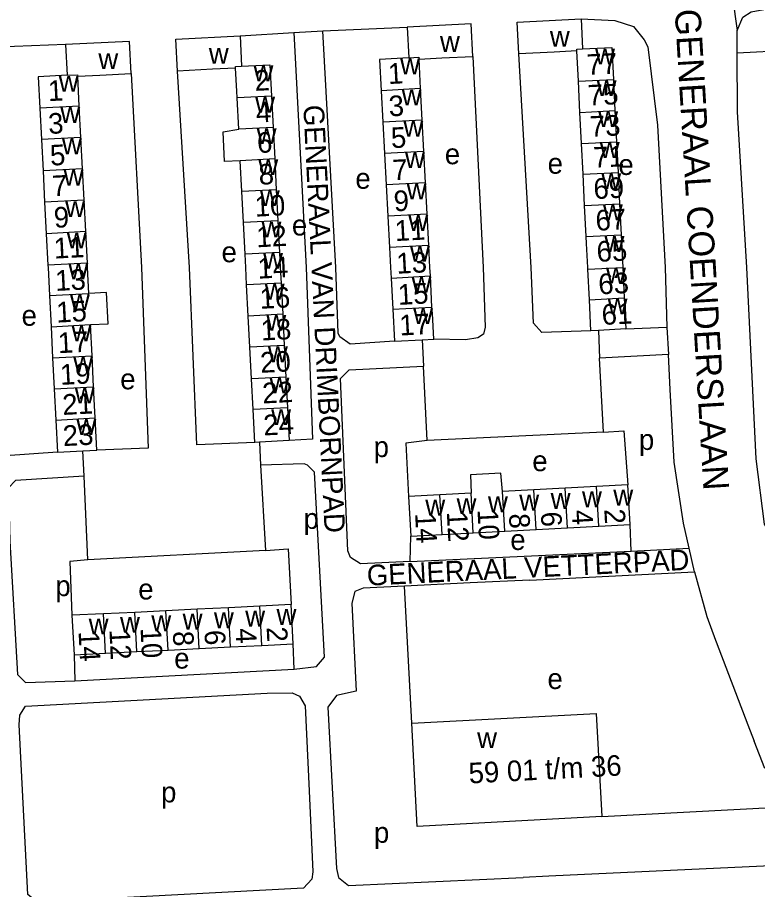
# Model space of a CAD drawing. Extents: x 159294 to 161936, y 384538 to 386517.
# Drawn here: x 161498.7 to 161642.5, y 385579.2 to 385748.5 of the extents above; entities that cross this region are included whole.
import ezdxf

# ---------------------------------------------------------------- set-up
doc = ezdxf.new("R2010")
doc.units = 0
for name, color, linetype in [('BLT_Basislijn', 7, 'Continuous'), ('BLT_Bebouwing', 7, 'Continuous'), ('BLT_Centroide', 7, 'Continuous'), ('BLT_Huisnummer', 7, 'Continuous'), ('BLT_Huisnummer_ tussenligend', 7, 'Continuous'), ('BLT_Huisnummer_reeks', 7, 'Continuous'), ('BLT_Onderverdeling_panden', 7, 'Continuous'), ('BLT_Straatnaam', 7, 'Continuous'), ('BLT_Straatnaam_verkleind', 7, 'Continuous')]:
    doc.layers.add(name, color=color, linetype=linetype)

msp = doc.modelspace()

# ---------------------------------------------------------------- linework, layer by layer
at = {"layer": 'BLT_Basislijn'}
for p, q in [((161635.23, 385769.48), (161638.5, 385746)), ((161541.94, 385744.96), (161552.4, 385745.6)), ((161552.4, 385745.6), (161558.02, 385745.91)), ((161558.02, 385745.91), (161574.4, 385746.63)), ((161508.06, 385743.25), (161492.75, 385742.69)), ((161616.87, 385688.07), (161624.86, 385688.38)), ((161624.86, 385688.38), (161625.14, 385683.06)), ((161611.54, 385687.73), (161611.77, 385682.38)), ((161577.29, 385685.96), (161577.54, 385680.81)), ((161625.14, 385683.06), (161611.77, 385682.38)), ((161625.51, 385676.29), (161625.14, 385683.06)), ((161612.55, 385667.98), (161611.77, 385682.38)), ((161578.31, 385666.39), (161577.54, 385680.81)), ((161612.55, 385667.98), (161578.31, 385666.39)), ((161545.73, 385666.06), (161545.91, 385661.61)), ((161511.65, 385659.49), (161511.4, 385664.4)), ((161545.91, 385661.61), (161546.86, 385645.05)), ((161512.35, 385643.2), (161511.65, 385659.49)), ((161617.91, 385644.92), (161617.69, 385650.06)), ((161575.01, 385642.9), (161575.13, 385647.79)), ((161546.86, 385645.05), (161512.35, 385643.2)), ((161575.01, 385642.9), (161617.91, 385644.92)), ((161617.91, 385644.92), (161629.16, 385645.46)), ((161630.2, 385640.86), (161629.16, 385645.46)), ((161598.21, 385639.28), (161630.2, 385640.86)), ((161598.21, 385639.28), (161586.62, 385638.73)), ((161586.62, 385638.73), (161573.87, 385638.11)), ((161575.3, 385611.49), (161573.87, 385638.11)), ((161552.46, 385621.99), (161552.24, 385626.91)), ((161509.71, 385624.78), (161509.83, 385619.75)), ((161509.83, 385619.75), (161552.46, 385621.99)), ((161640.59, 385611.15), (161641.79, 385608)), ((161643.87, 385602.68), (161641.79, 385608)), ((161612.2, 385593.38), (161646.95, 385595.24)), ((161649.85, 385584), (161601.9, 385581.81)), ((161601.9, 385581.81), (161596.95, 385581.54))]:
    msp.add_line(p, q, dxfattribs=at)
for points in [[(161638.5, 385746), (161639.6, 385748.56), (161641.24, 385749.65), (161643.67, 385750.05), (161772.81, 385758.28), (161799.54, 385758.77)], [(161608.18, 385748.24), (161614.76, 385747.93), (161618.36, 385746.75), (161620.46, 385744.17), (161621.12, 385742.83), (161623.04, 385727.63), (161624.51, 385700), (161624.86, 385688.38)], [(161552.4, 385745.6), (161554.77, 385700), (161556.03, 385666.63), (161551.48, 385666.36)], [(161571.92, 385685.68), (161563.3, 385685.11), (161561.31, 385686.52), (161560.99, 385687.26), (161560.53, 385700), (161558.02, 385745.91)], [(161638.49, 385741.66), (161638.5, 385746)], [(161506.47, 385664.15), (161496.4, 385663.41), (161494.88, 385700), (161492.75, 385742.69)], [(161638.49, 385741.66), (161658.57, 385742.7)], [(161587.15, 385740.98), (161589.19, 385700), (161589.57, 385688.4), (161589.22, 385687.02), (161588.1, 385686.35), (161585.76, 385685.93), (161579.55, 385686.08)], [(161610.09, 385687.66), (161600.59, 385687.38), (161598.93, 385689.16), (161598.51, 385700), (161596.07, 385741.46)], [(161671.73, 385652.66), (161668.23, 385652.62), (161659.31, 385651.16), (161652.59, 385649.47), (161647.82, 385647.39), (161646.55, 385647.5), (161645.11, 385648.2), (161643.84, 385650.14), (161642.17, 385662.85), (161640.38, 385700), (161638.56, 385730.18), (161638.49, 385741.66)], [(161520.78, 385737.64), (161522.78, 385700), (161524.09, 385664.93), (161514.14, 385664.54)], [(161544.8, 385666.01), (161533.52, 385665.56), (161532.1, 385700), (161529.8, 385738.12)], [(161575.01, 385642.9), (161565.35, 385642.46), (161563.38, 385643.68), (161562.85, 385644.96), (161561.42, 385678.45), (161563.12, 385680.1), (161577.54, 385680.81)], [(161629.16, 385645.46), (161628.05, 385650.37), (161626.27, 385662.18), (161625.51, 385676.29)], [(161612.55, 385667.98), (161616.5, 385668.26), (161617.28, 385657.77)], [(161578.31, 385666.39), (161574.16, 385665.85), (161574.67, 385655.5)], [(161552.46, 385621.99), (161556.76, 385622.54), (161558.35, 385624.35), (161556.38, 385660.22), (161555.07, 385661.58), (161554.39, 385661.83), (161545.91, 385661.61)], [(161511.65, 385659.49), (161498.34, 385658.6), (161496.96, 385657.17), (161497.23, 385646.85), (161498.69, 385620.93), (161500.25, 385619.42), (161509.83, 385619.75)], [(161546.86, 385645.05), (161551.27, 385645.34), (161551.86, 385634.54)], [(161512.35, 385643.2), (161508.88, 385642.91), (161509.29, 385632.47)], [(161630.2, 385640.86), (161632.62, 385632.2), (161634.29, 385627.59)], [(161573.87, 385638.11), (161565.83, 385637.73), (161564.25, 385637.06), (161563.68, 385634.8), (161564.46, 385617.69), (161560.68, 385616.91), (161558.96, 385614.64), (161560.7, 385583.29), (161561.03, 385581.57), (161562.97, 385579.98), (161596.95, 385581.54)], [(161634.29, 385627.59), (161634.4, 385627.29), (161640.59, 385611.15)], [(161555.33, 385598.39), (161556.07, 385582.61), (161555.91, 385581.19), (161554.23, 385579.49), (161506.69, 385576.92), (161502.36, 385576.85), (161500.73, 385578.23), (161499.02, 385611.21), (161499.14, 385613.09), (161500.25, 385614.8), (161547.23, 385617.36), (161552.09, 385617.42), (161553.46, 385616.75), (161554.57, 385614.84), (161555.33, 385598.39)]]:
    msp.add_lwpolyline(points, dxfattribs=at)
at = {"layer": 'BLT_Bebouwing'}
for p, q in [((161608.18, 385748.24), (161608.47, 385742.42)), ((161574.4, 385746.63), (161574.71, 385740.7)), ((161541.94, 385744.96), (161542.24, 385739.08)), ((161508.06, 385743.25), (161508.36, 385737.3)), ((161577, 385734.71), (161576.7, 385740.43)), ((161607.65, 385736.14), (161607.35, 385742.03)), ((161510.7, 385731.31), (161510.4, 385737.1)), ((161607.95, 385730.1), (161607.65, 385736.14)), ((161614.46, 385736.48), (161614.76, 385730.44)), ((161569.37, 385734.31), (161569.69, 385728.22)), ((161577.32, 385728.62), (161577, 385734.71)), ((161541.68, 385726.84), (161541.37, 385732.93)), ((161548.04, 385733.28), (161548.36, 385727.18)), ((161503.04, 385730.92), (161503.35, 385724.83)), ((161511.01, 385725.22), (161510.7, 385731.31)), ((161614.76, 385730.44), (161615.06, 385724.4)), ((161577.64, 385722.53), (161577.32, 385728.62)), ((161608.26, 385724.06), (161607.95, 385730.1)), ((161548.36, 385727.18), (161548.67, 385721.06)), ((161569.69, 385728.22), (161570.01, 385722.13)), ((161511.33, 385719.13), (161511.01, 385725.22)), ((161503.35, 385724.83), (161503.66, 385718.74)), ((161608.56, 385718.11), (161608.26, 385724.06)), ((161615.06, 385724.4), (161615.36, 385718.45)), ((161570.01, 385722.13), (161570.33, 385716.04)), ((161577.96, 385716.44), (161577.64, 385722.53)), ((161542.3, 385714.74), (161541.99, 385720.71)), ((161548.67, 385721.06), (161548.98, 385715.09)), ((161503.66, 385718.74), (161503.98, 385712.64)), ((161511.64, 385713.04), (161511.33, 385719.13)), ((161615.36, 385718.45), (161615.66, 385712.34)), ((161608.87, 385712), (161608.56, 385718.11)), ((161548.98, 385715.09), (161549.29, 385709.05)), ((161570.33, 385716.04), (161570.65, 385709.95)), ((161578.28, 385710.35), (161577.96, 385716.44)), ((161542.6, 385708.71), (161542.3, 385714.74)), ((161503.98, 385712.64), (161504.29, 385706.55)), ((161511.95, 385706.95), (161511.64, 385713.04)), ((161609.18, 385705.98), (161608.87, 385712)), ((161615.66, 385712.34), (161615.96, 385706.32)), ((161570.65, 385709.95), (161570.96, 385703.86)), ((161578.6, 385704.26), (161578.28, 385710.35)), ((161542.92, 385702.55), (161542.6, 385708.71)), ((161549.29, 385709.05), (161549.61, 385702.89)), ((161512.27, 385700.85), (161511.95, 385706.95)), ((161504.29, 385706.55), (161504.6, 385700.46)), ((161615.96, 385706.32), (161616.28, 385700.01)), ((161616.28, 385700.01), (161616.57, 385694.07)), ((161579.22, 385692.3), (161578.91, 385698.34)), ((161609.79, 385693.73), (161609.49, 385699.68)), ((161543.54, 385690.54), (161543.22, 385696.62)), ((161549.91, 385696.97), (161550.22, 385690.89)), ((161571.27, 385697.94), (161571.59, 385691.9)), ((161504.91, 385694.54), (161505.22, 385688.49)), ((161610.09, 385687.66), (161609.79, 385693.73)), ((161616.57, 385694.07), (161616.87, 385688.07)), ((161571.59, 385691.9), (161571.92, 385685.68)), ((161543.85, 385684.51), (161543.54, 385690.54)), ((161550.22, 385690.89), (161550.53, 385684.85)), ((161505.22, 385688.49), (161505.53, 385682.45)), ((161513.19, 385682.84), (161512.88, 385688.89)), ((161616.87, 385688.07), (161611.54, 385687.73)), ((161611.54, 385687.73), (161610.09, 385687.66)), ((161550.53, 385684.85), (161550.85, 385678.68)), ((161571.92, 385685.68), (161577.29, 385685.96)), ((161577.29, 385685.96), (161579.55, 385686.08)), ((161544.17, 385678.34), (161543.85, 385684.51)), ((161505.53, 385682.45), (161505.84, 385676.41)), ((161513.5, 385676.8), (161513.19, 385682.84)), ((161544.47, 385672.39), (161544.17, 385678.34)), ((161550.85, 385678.68), (161551.15, 385672.74)), ((161505.84, 385676.41), (161506.15, 385670.36)), ((161513.82, 385670.76), (161513.5, 385676.8)), ((161551.15, 385672.74), (161551.48, 385666.36)), ((161544.8, 385666.01), (161544.47, 385672.39)), ((161506.15, 385670.36), (161506.47, 385664.15)), ((161545.73, 385666.06), (161544.8, 385666.01)), ((161551.48, 385666.36), (161545.73, 385666.06)), ((161506.47, 385664.15), (161511.4, 385664.4)), ((161511.4, 385664.4), (161514.14, 385664.54)), ((161617.28, 385657.77), (161611.19, 385657.45)), ((161617.69, 385650.06), (161617.28, 385657.77)), ((161580.75, 385655.82), (161574.67, 385655.5)), ((161586.84, 385656.15), (161580.75, 385655.82)), ((161599.02, 385656.8), (161592.93, 385656.47)), ((161605.11, 385657.12), (161599.02, 385656.8)), ((161611.19, 385657.45), (161605.11, 385657.12)), ((161574.67, 385655.5), (161575.13, 385647.79)), ((161593.34, 385648.76), (161599.43, 385649.08)), ((161599.43, 385649.08), (161605.52, 385649.41)), ((161605.52, 385649.41), (161611.61, 385649.74)), ((161611.61, 385649.74), (161617.69, 385650.06)), ((161575.13, 385647.79), (161581.17, 385648.11)), ((161581.17, 385648.11), (161587.25, 385648.43)), ((161587.25, 385648.43), (161593.34, 385648.76)), ((161539.71, 385633.93), (161533.63, 385633.63)), ((161545.79, 385634.24), (161539.71, 385633.93)), ((161551.86, 385634.54), (161545.79, 385634.24)), ((161552.24, 385626.91), (161551.86, 385634.54)), ((161515.4, 385632.72), (161509.29, 385632.47)), ((161509.29, 385632.47), (161509.71, 385624.78)), ((161521.48, 385633.02), (161515.4, 385632.72)), ((161527.55, 385633.33), (161521.48, 385633.02)), ((161533.63, 385633.63), (161527.55, 385633.33)), ((161515.78, 385625.08), (161521.86, 385625.39)), ((161521.86, 385625.39), (161527.94, 385625.69)), ((161527.94, 385625.69), (161534.01, 385626)), ((161534.01, 385626), (161540.09, 385626.3)), ((161540.09, 385626.3), (161546.17, 385626.61)), ((161546.17, 385626.61), (161552.24, 385626.91)), ((161509.71, 385624.78), (161515.78, 385625.08))]:
    msp.add_line(p, q, dxfattribs=at)
for points in [[(161587.15, 385740.98), (161586.82, 385747.28), (161574.4, 385746.63)], [(161596.07, 385741.46), (161595.77, 385747.62), (161608.18, 385748.24)], [(161520.78, 385737.64), (161520.46, 385743.89), (161508.06, 385743.25)], [(161529.8, 385738.12), (161529.48, 385744.32), (161541.94, 385744.96)], [(161608.47, 385742.42), (161614.15, 385742.7), (161614.46, 385736.48)], [(161574.71, 385740.7), (161569.05, 385740.4), (161569.37, 385734.31)], [(161576.7, 385740.43), (161581.15, 385740.67), (161587.15, 385740.98)], [(161607.35, 385742.03), (161602.97, 385741.81), (161596.07, 385741.46)], [(161542.24, 385739.08), (161547.73, 385739.36), (161548.04, 385733.28)], [(161508.36, 385737.3), (161502.72, 385737.01), (161503.04, 385730.92)], [(161510.4, 385737.1), (161514.68, 385737.32), (161520.78, 385737.64)], [(161541.08, 385738.7), (161536.6, 385738.47), (161529.8, 385738.12)], [(161541.37, 385732.93), (161541.31, 385734.25), (161541.08, 385738.7)], [(161541.99, 385720.71), (161538.94, 385720.54), (161538.65, 385726.34), (161541.68, 385726.84)], [(161609.49, 385699.68), (161609.47, 385700), (161609.24, 385704.67), (161609.18, 385705.98)], [(161570.96, 385703.86), (161571.17, 385700), (161571.27, 385697.94)], [(161578.91, 385698.34), (161578.82, 385700), (161578.6, 385704.26)], [(161543.22, 385696.62), (161543.05, 385700), (161542.92, 385702.55)], [(161549.61, 385702.89), (161549.76, 385700), (161549.91, 385696.97)], [(161504.6, 385700.46), (161504.63, 385700), (161504.91, 385694.54)], [(161512.57, 385694.93), (161512.31, 385700), (161512.27, 385700.85)], [(161512.88, 385688.89), (161516.32, 385689.06), (161516.01, 385695.11), (161512.57, 385694.93)], [(161579.55, 385686.08), (161579.29, 385691.08), (161579.22, 385692.3)], [(161514.14, 385664.54), (161513.88, 385669.54), (161513.82, 385670.76)], [(161592.93, 385656.47), (161592.58, 385660.02), (161586.73, 385659.71), (161586.84, 385656.15)], [(161575.3, 385611.49), (161611.13, 385613.41), (161612.2, 385593.38)], [(161612.2, 385593.38), (161576.35, 385591.47), (161575.3, 385611.49)]]:
    msp.add_lwpolyline(points, dxfattribs=at)
at = {"layer": 'BLT_Onderverdeling_panden'}
for p, q in [((161607.65, 385736.14), (161614.46, 385736.48)), ((161577, 385734.71), (161569.37, 385734.31)), ((161548.04, 385733.28), (161541.37, 385732.93)), ((161510.7, 385731.31), (161503.04, 385730.92)), ((161607.95, 385730.1), (161614.76, 385730.44)), ((161577.32, 385728.62), (161569.69, 385728.22)), ((161548.36, 385727.18), (161541.68, 385726.84)), ((161511.01, 385725.22), (161503.35, 385724.83)), ((161608.26, 385724.06), (161615.06, 385724.4)), ((161577.64, 385722.53), (161570.01, 385722.13)), ((161548.67, 385721.06), (161541.99, 385720.71)), ((161511.33, 385719.13), (161503.66, 385718.74)), ((161608.56, 385718.11), (161615.36, 385718.45)), ((161548.98, 385715.09), (161542.3, 385714.74)), ((161577.96, 385716.44), (161570.33, 385716.04)), ((161511.64, 385713.04), (161503.98, 385712.64)), ((161608.87, 385712), (161615.66, 385712.34)), ((161578.28, 385710.35), (161570.65, 385709.95)), ((161549.29, 385709.05), (161542.6, 385708.71)), ((161511.95, 385706.95), (161504.29, 385706.55)), ((161609.18, 385705.98), (161615.96, 385706.32)), ((161578.6, 385704.26), (161570.96, 385703.86)), ((161549.61, 385702.89), (161542.92, 385702.55)), ((161512.27, 385700.85), (161504.6, 385700.46)), ((161609.49, 385699.68), (161616.28, 385700.01)), ((161571.27, 385697.94), (161578.91, 385698.34)), ((161549.91, 385696.97), (161543.22, 385696.62)), ((161504.91, 385694.54), (161512.57, 385694.93)), ((161609.79, 385693.73), (161616.57, 385694.07)), ((161571.59, 385691.9), (161579.22, 385692.3)), ((161550.22, 385690.89), (161543.54, 385690.54)), ((161505.22, 385688.49), (161512.88, 385688.89)), ((161550.53, 385684.85), (161543.85, 385684.51)), ((161505.53, 385682.45), (161513.19, 385682.84)), ((161550.85, 385678.68), (161544.17, 385678.34)), ((161505.84, 385676.41), (161513.5, 385676.8)), ((161551.15, 385672.74), (161544.47, 385672.39)), ((161506.15, 385670.36), (161513.82, 385670.76)), ((161581.17, 385648.11), (161580.75, 385655.82)), ((161587.25, 385648.43), (161586.84, 385656.15)), ((161593.34, 385648.76), (161592.93, 385656.47)), ((161599.43, 385649.08), (161599.02, 385656.8)), ((161605.52, 385649.41), (161605.11, 385657.12)), ((161611.61, 385649.74), (161611.19, 385657.45)), ((161540.09, 385626.3), (161539.71, 385633.93)), ((161546.17, 385626.61), (161545.79, 385634.24)), ((161515.78, 385625.08), (161515.4, 385632.72)), ((161521.86, 385625.39), (161521.48, 385633.02)), ((161527.94, 385625.69), (161527.55, 385633.33)), ((161534.01, 385626), (161533.63, 385633.63))]:
    msp.add_line(p, q, dxfattribs=at)
for points in [[(161607.35, 385742.03), (161607.33, 385742.36), (161608.47, 385742.42)], [(161574.71, 385740.7), (161576.68, 385740.8), (161576.7, 385740.43)], [(161541.08, 385738.7), (161541.06, 385739.02), (161542.24, 385739.08)], [(161508.36, 385737.3), (161510.39, 385737.4), (161510.4, 385737.1)]]:
    msp.add_lwpolyline(points, dxfattribs=at)

# ---------------------------------------------------------------- texts
at = {"layer": 'BLT_Centroide'}
for s, p in [('w', (161602.12, 385742.84)), ('w', (161580.77, 385741.84)), ('w', (161535.87, 385739.53)), ('w', (161610.9, 385739.41)), ('w', (161514.41, 385738.5)), ('w', (161573.03, 385737.5)), ('w', (161544.55, 385736.16)), ('w', (161506.72, 385734.12)), ('w', (161611.21, 385733.28)), ('w', (161573.34, 385731.47)), ('w', (161544.86, 385730.06)), ('w', (161507.02, 385728.06)), ('w', (161611.51, 385727.25)), ('w', (161545.17, 385723.94)), ('w', (161573.66, 385725.38)), ('w', (161507.34, 385721.97)), ('w', (161611.81, 385721.25)), ('w', (161573.98, 385719.28)), ('e', (161581.71, 385720.03)), ('w', (161545.48, 385717.91)), ('e', (161601.69, 385718.19)), ('e', (161615.43, 385717.95)), ('w', (161507.66, 385715.88)), ('e', (161564.34, 385715.27)), ('w', (161612.11, 385715.22)), ('w', (161574.3, 385713.19)), ('w', (161545.79, 385711.91)), ('w', (161507.97, 385709.78)), ('w', (161612.42, 385709.16)), ('w', (161574.62, 385707.09)), ('w', (161546.1, 385705.81)), ('e', (161552.01, 385706.2)), ('w', (161508.28, 385703.69)), ('w', (161612.73, 385703)), ('e', (161538.34, 385701)), ('w', (161574.94, 385701.09)), ('w', (161546.41, 385699.75)), ('w', (161508.59, 385697.69)), ('w', (161613.03, 385696.88)), ('w', (161575.25, 385695.12)), ('w', (161546.73, 385693.75)), ('w', (161508.89, 385691.72)), ('w', (161613.34, 385690.88)), ('e', (161499.5, 385688.67)), ('w', (161575.57, 385689)), ('w', (161547.04, 385687.69)), ('w', (161509.2, 385685.66)), ('w', (161547.35, 385681.59)), ('w', (161509.52, 385679.62)), ('e', (161518.66, 385676.33)), ('w', (161547.66, 385675.53)), ('w', (161509.83, 385673.59)), ('w', (161547.98, 385669.38)), ('w', (161510.14, 385667.47)), ('p', (161619.42, 385664.56)), ('p', (161567.89, 385663.17)), ('e', (161598.7, 385660.43)), ('w', (161596.17, 385652.78)), ('w', (161602.27, 385653.11)), ('w', (161608.36, 385653.44)), ('w', (161614.44, 385653.75)), ('w', (161577.92, 385651.8)), ('w', (161584, 385652.12)), ('w', (161590.09, 385652.45)), ('p', (161554.28, 385649.23)), ('e', (161594.43, 385645.13)), ('p', (161506.06, 385636.17)), ('e', (161522.16, 385635.53)), ('w', (161518.62, 385629.05)), ('w', (161524.7, 385629.36)), ('w', (161530.78, 385629.67)), ('w', (161536.86, 385629.95)), ('w', (161542.94, 385630.27)), ('w', (161549.02, 385630.58)), ('w', (161512.53, 385628.75)), ('e', (161529.14, 385622.1)), ('e', (161601.65, 385618.14)), ('w', (161587.99, 385606.66)), ('p', (161526.6, 385596.12)), ('p', (161567.95, 385588.28))]:
    msp.add_text(s, height=4, dxfattribs=at).set_placement(p)
at = {"layer": 'BLT_Huisnummer'}
for s, rotation, p in [('77', 2.8523, (161609.36, 385737.36)), ('1', 2.9998, (161570.76, 385735.59)), ('2', 2.9492, (161544.83, 385734.26)), ('1', 2.9433, (161504.71, 385732.27)), ('73', 2.8523, (161609.98, 385725.35)), ('5', 2.9998, (161571.34, 385723.15)), ('6', 2.9492, (161545.33, 385722.19)), ('5', 2.9433, (161505.12, 385719.76)), ('69', 2.8523, (161610.68, 385713.26)), ('9', 2.9998, (161571.88, 385710.87)), ('10', 2.9492, (161544.87, 385709.84)), ('9', 2.9433, (161505.86, 385707.67)), ('65', 2.8523, (161611.29, 385701.06)), ('14', 2.9492, (161545.43, 385697.8)), ('13', 2.9998, (161572.39, 385698.76)), ('13', 2.9433, (161506.12, 385695.42)), ('61', 2.8523, (161612.27, 385688.82)), ('18', 2.9492, (161546.04, 385685.79)), ('17', 2.9998, (161572.97, 385686.76)), ('17', 2.9433, (161506.64, 385683.33)), ('24', 2.9492, (161546.55, 385667.36)), ('23', 2.9433, (161507.6, 385665.29)), ('10', 273.0588, (161588.05, 385652.95)), ('6', 273.0588, (161600.36, 385652.49)), ('2', 273.0588, (161612.68, 385653.04)), ('14', 273.0588, (161575.93, 385652.25)), ('14', 272.8662, (161510.56, 385629.31)), ('10', 272.8662, (161522.6, 385629.96)), ('6', 272.8662, (161535.01, 385629.51)), ('2', 272.8662, (161547.09, 385630.14))]:
    msp.add_text(s, height=4, rotation=rotation, dxfattribs=at).set_placement(p)
at = {"layer": 'BLT_Huisnummer_ tussenligend'}
for s, rotation, p in [('75', 2.8523, (161609.59, 385731.41)), ('4', 2.9492, (161545.11, 385728.1)), ('3', 2.9998, (161570.91, 385729.31)), ('3', 2.9433, (161504.76, 385725.9)), ('71', 2.8523, (161610.64, 385719.34)), ('8', 2.9492, (161545.64, 385716.04)), ('7', 2.9998, (161571.62, 385716.89)), ('7', 2.9433, (161505.51, 385713.81)), ('67', 2.8523, (161611.08, 385707.11)), ('11', 2.9998, (161572.08, 385705.1)), ('12', 2.9492, (161545.18, 385703.89)), ('11', 2.9433, (161505.85, 385701.7)), ('63', 2.8523, (161611.62, 385694.75)), ('15', 2.9998, (161572.69, 385692.71)), ('16', 2.9492, (161545.83, 385691.95)), ('15', 2.9433, (161506.32, 385689.27)), ('20', 2.9492, (161545.94, 385679.52)), ('19', 2.9433, (161507.05, 385677.18)), ('22', 2.9492, (161546.35, 385673.57)), ('21', 2.9433, (161507.51, 385671.34)), ('4', 273.0588, (161606.38, 385652.85)), ('12', 273.0588, (161582.09, 385652.54)), ('8', 273.0588, (161594.16, 385652.14)), ('12', 272.8662, (161516.55, 385629.65)), ('8', 272.8662, (161528.86, 385629.31)), ('4', 272.8662, (161541.04, 385629.86))]:
    msp.add_text(s, height=4, rotation=rotation, dxfattribs=at).set_placement(p)
at = {"layer": 'BLT_Huisnummer_reeks'}
msp.add_text('59 01 t/m 36', height=4, rotation=3.0133, dxfattribs=at).set_placement((161586.45, 385599.79))
at = {"layer": 'BLT_Straatnaam'}
msp.add_text('GENERAAL COENDERSLAAN', height=5, rotation=273.4244, dxfattribs=at).set_placement((161626.37, 385750.05))
at = {"layer": 'BLT_Straatnaam_verkleind'}
for s, rotation, p in [('GENERAAL VAN DRIMBORNPAD', 272.8641, (161554.22, 385731.47)), ('GENERAAL VETTERPAD', 2.8315, (161566.66, 385638.19))]:
    msp.add_text(s, height=4, rotation=rotation, dxfattribs=at).set_placement(p)

doc.saveas('drawing.dxf')
